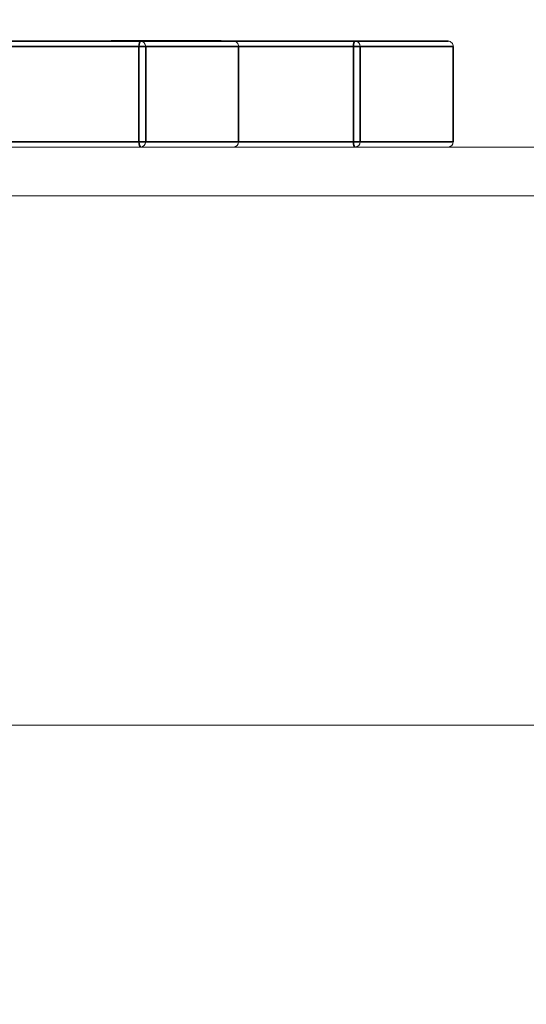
# Model space of a CAD drawing. Header units: millimetres. Extents: x 4 to 1188, y 1 to 840.
# Tile 270 of 310: x 855.573 to 855.764, y 417.846 to 418.219. Entities that reach past the tile are written whole.
import ezdxf

# ---------------------------------------------------------------- set-up
doc = ezdxf.new("R2010")
doc.units = ezdxf.units.MM
doc.layers.add('1', color=7, linetype='Continuous')
doc.styles.add('Arial Unicode MS', font='Arial Unicode MS')
doc.dimstyles.get("Standard").update_dxf_attribs({"dimtxt": 0.18, "dimasz": 0.18, "dimexe": 0.18, "dimexo": 0.0625, "dimgap": 0.09, "dimtad": 0, "dimtih": 1, "dimtoh": 1, "dimdec": 4, "dimzin": 0, "dimdsep": 46, "dimtxsty": 'Standard', "dimcen": 0.09, "dimadec": 0, "dimazin": 0, "dimtfac": 1, "dimtdec": 4, "dimtofl": 0, "dimtmove": 0, "dimatfit": 3, "dimfxl": 0, "dimtolj": 1, "dimtzin": 0, "dimarcsym": 0})

# ---------------------------------------------------------------- blocks, each defined once
blk = doc.blocks.new('_U29')
at = {"layer": '1', "color": 18, "lineweight": 35}
for p, q in [((843.8309, 533.08637), (895.22582, 533.08637)), ((893.22582, 533.08637), (893.22582, 331.75303)), ((847.8309, 331.75303), (895.22582, 331.75303))]:
    blk.add_line(p, q, dxfattribs=at)
at = {"layer": '1', "color": 18, "lineweight": 70}
for points in [[(893.22582, 533.08637), (894.00175, 529.58637), (892.44989, 529.58637)], [(893.22582, 331.75303), (892.44989, 335.25303), (894.00175, 335.25304)]]:
    blk.add_solid(points, dxfattribs=at)
at = {"layer": '1', "color": 18, "linetype": 'Continuous', "lineweight": 13, "insert": (892.77294, 428.04304), "char_height": 3, "attachment_point": 7, "rotation": 90, "line_spacing_factor": 1.047437, "style": 'Arial Unicode MS'}
blk.add_mtext('\\fArial Unicode MS|b0|i0;\\W1.0000;1510', dxfattribs=at)

msp = doc.modelspace()

# ---------------------------------------------------------------- hatches: boundary and pattern name
at = {"layer": '1', "linetype": 'Continuous', "lineweight": 35}
h = msp.add_hatch(dxfattribs=at)
h.set_pattern_fill('ANSI31', color=154, scale=1.55, angle=-2.13e-14, style=0)
h.paths.add_polyline_path([(860.14425, 418.95196), (862.02062, 418.95196), (862.02062, 418.15196), (862.41046, 418.15196), (862.41046, 417.95196), (854.89355, 417.95196), (854.89355, 417.70262), (854.228, 417.70262), (854.228, 417.95196), (854.04297, 417.95196), (854.04297, 418.15196), (860.14425, 418.15196)], flags=0)
h = msp.add_hatch(dxfattribs=at)
h.set_pattern_fill('ANSI31', color=154, scale=1.55, angle=29.9848, style=0)
h.paths.add_polyline_path([(854.04297, 417.95196), (854.04297, 418.1704), (860.6361, 418.1704), (860.6361, 417.95196)], flags=0)
h.paths.add_polyline_path([(861.60475, 417.95196), (861.60475, 418.1704), (863.27025, 418.1704), (863.27025, 417.95196)], flags=0)
h.paths.add_polyline_path([(863.66123, 417.95196), (863.66123, 418.1704), (864.35966, 418.1704), (864.35966, 417.95196)], flags=0)
h.paths.add_polyline_path([(860.69246, 417.95196), (860.69246, 418.1704), (861.50095, 418.1704), (861.50095, 417.95196)], flags=0)

# ---------------------------------------------------------------- linework, layer by layer
at = {"layer": '1', "color": 154, "linetype": 'Continuous', "lineweight": 35}
for p, q in [((855.61832, 418.2104), (855.42161, 418.2104)), ((855.65343, 418.2104), (855.61832, 418.2104)), ((855.6994, 418.2104), (855.65343, 418.2104)), ((855.73452, 418.2104), (855.6994, 418.2104)), ((855.42093, 418.2084), (855.61764, 418.2084)), ((855.61764, 418.2084), (855.61764, 418.1724)), ((855.6202, 418.2084), (855.61764, 418.2084)), ((855.6202, 418.2084), (855.65531, 418.2084)), ((855.6202, 418.1724), (855.6202, 418.2084)), ((855.65531, 418.2084), (855.65531, 418.1724)), ((855.65543, 418.2084), (855.69872, 418.2084)), ((855.69872, 418.2084), (855.69872, 418.1724)), ((855.70128, 418.2084), (855.69872, 418.2084)), ((855.70128, 418.2084), (855.7364, 418.2084)), ((855.70128, 418.1724), (855.70128, 418.2084)), ((855.7364, 418.2084), (855.7364, 418.1724)), ((855.61764, 418.1724), (855.42093, 418.1724)), ((855.6202, 418.1724), (855.61764, 418.1724)), ((855.65531, 418.1724), (855.6202, 418.1724)), ((855.65531, 418.1724), (855.65543, 418.1724)), ((855.69872, 418.1724), (855.65543, 418.1724)), ((855.70128, 418.1724), (855.69872, 418.1724)), ((855.7364, 418.1724), (855.70128, 418.1724)), ((855.7364, 418.1724), (855.73652, 418.1724))]:
    msp.add_line(p, q, dxfattribs=at)
at = {"layer": '1', "color": 154, "linetype": 'Continuous', "lineweight": 13}
for p, q in [((855.5529, 418.2104), (855.65343, 418.2104)), ((855.60994, 418.21066), (855.60717, 418.21066)), ((855.60728, 418.21066), (855.60994, 418.21066)), ((855.60994, 418.2104), (855.60994, 418.21066)), ((855.61656, 418.21066), (855.61941, 418.21066)), ((855.61808, 418.21066), (855.61947, 418.21066)), ((855.61943, 418.21066), (855.61828, 418.21066)), ((855.61944, 418.21066), (855.61904, 418.21066)), ((855.61904, 418.2104), (855.61904, 418.21066)), ((855.61943, 418.21066), (855.61943, 418.2104)), ((855.61943, 418.21066), (855.6226, 418.21066)), ((855.62204, 418.2104), (855.62204, 418.21066)), ((855.63153, 418.21066), (855.62204, 418.21066)), ((855.6226, 418.21066), (855.63122, 418.21066)), ((855.6294, 418.21066), (855.63129, 418.21066)), ((855.63236, 418.21066), (855.63457, 418.21066)), ((855.63398, 418.21066), (855.63569, 418.21066)), ((855.63457, 418.21066), (855.63408, 418.21066)), ((855.63426, 418.21066), (855.63426, 418.2104)), ((855.63983, 418.21066), (855.63791, 418.21066)), ((855.63878, 418.21066), (855.64036, 418.21066)), ((855.64332, 418.21066), (855.64453, 418.21066)), ((855.64346, 418.2104), (855.64346, 418.21066)), ((855.64453, 418.21066), (855.64346, 418.21066)), ((855.64454, 418.2104), (855.64346, 418.2104)), ((855.64608, 418.21066), (855.64466, 418.21066)), ((855.64573, 418.21066), (855.64623, 418.21066)), ((855.64594, 418.21066), (855.6487, 418.21066)), ((855.64784, 418.2104), (855.64784, 418.21066)), ((855.64869, 418.21066), (855.64784, 418.21066)), ((855.64871, 418.2104), (855.64784, 418.2104)), ((855.65343, 418.2104), (855.73452, 418.2104)), ((855.65531, 418.2084), (855.65543, 418.2084)), ((855.65543, 418.1724), (855.65543, 418.2084)), ((855.7364, 418.2084), (855.73652, 418.2084)), ((855.73652, 418.1724), (855.73652, 418.2084)), ((854.04297, 418.1704), (860.6361, 418.1704)), ((854.04297, 418.15196), (860.14425, 418.15196)), ((860.6361, 417.95196), (854.04297, 417.95196)), ((862.41046, 417.95196), (854.89355, 417.95196))]:
    msp.add_line(p, q, dxfattribs=at)
at = {"layer": '1', "color": 154, "linetype": 'Continuous', "lineweight": 35}
for centre, start_param, end_param in [((855.61832, 418.2084), 3.141593, 4.712389), ((855.6994, 418.2084), 3.141593, 4.712389), ((855.61832, 418.1724), 4.712389, 6.283185), ((855.6994, 418.1724), 4.712389, 6.283185)]:
    msp.add_ellipse(centre, major_axis=(0, -0.002), ratio=0.34202, start_param=start_param, end_param=end_param, dxfattribs=at)
at = {"layer": '1', "color": 154, "linetype": 'Continuous', "lineweight": 13}
for centre, major_axis, start_param, end_param in [((855.61832, 418.2084), (0, 0.002), 4.712389, 6.283185), ((855.65343, 418.2084), (0, -0.002), 1.570796, 3.141593), ((855.6994, 418.2084), (0, 0.002), 4.712389, 6.283185), ((855.73452, 418.2084), (0, -0.002), 1.570796, 3.141593), ((855.61832, 418.1724), (0, 0.002), 3.141593, 4.712389), ((855.65343, 418.1724), (0, -0.002), 0, 1.570796), ((855.6994, 418.1724), (0, 0.002), 3.141593, 4.712389), ((855.73452, 418.1724), (0, -0.002), 0, 1.570796)]:
    msp.add_ellipse(centre, major_axis=major_axis, ratio=0.939693, start_param=start_param, end_param=end_param, dxfattribs=at)
for points, knots in [([(855.61114, 418.21066), (855.61096, 418.21066), (855.61062, 418.21066), (855.6102, 418.21066), (855.60987, 418.21066), (855.60964, 418.21066), (855.60951, 418.21066), (855.60941, 418.21066), (855.60943, 418.21066), (855.60948, 418.21066), (855.60961, 418.21066), (855.60982, 418.21066), (855.61006, 418.21066), (855.61029, 418.21066), (855.6104, 418.21066)], [0, 0, 0, 0, 0.060057, 0.117405, 0.175561, 0.2384, 0.308476, 0.387268, 0.475034, 0.573639, 0.678032, 0.783977, 0.890757, 1, 1, 1, 1]), ([(855.60994, 418.21066), (855.61021, 418.21066), (855.61074, 418.21066), (855.61158, 418.21066), (855.61241, 418.21066), (855.61324, 418.21066), (855.61406, 418.21066), (855.61488, 418.21066), (855.61569, 418.21066), (855.61628, 418.21066), (855.61656, 418.21066)], [0, 0, 0, 0, 0.16399, 0.316279, 0.457451, 0.587187, 0.706146, 0.814209, 0.912106, 1, 1, 1, 1]), ([(855.61904, 418.21066), (855.61885, 418.21066), (855.61848, 418.21066), (855.61782, 418.21066), (855.61712, 418.21066), (855.61635, 418.21066), (855.61555, 418.21066), (855.61475, 418.21066), (855.61393, 418.21066), (855.6131, 418.21066), (855.61228, 418.21066), (855.61147, 418.21066), (855.61068, 418.21066), (855.61019, 418.21066), (855.60994, 418.21066)], [0, 0, 0, 0, 0.113222, 0.222436, 0.328941, 0.432255, 0.529309, 0.617114, 0.696232, 0.767885, 0.832331, 0.890498, 0.945728, 1, 1, 1, 1]), ([(855.6104, 418.21066), (855.61058, 418.21066), (855.61093, 418.21066), (855.61159, 418.21066), (855.6123, 418.21066), (855.61297, 418.21066), (855.61352, 418.21066), (855.61392, 418.21066), (855.61431, 418.21066), (855.61469, 418.21066), (855.61507, 418.21066), (855.61545, 418.21066), (855.61581, 418.21066), (855.61604, 418.21066), (855.61616, 418.21066)], [0, 0, 0, 0, 0.1751, 0.334238, 0.478338, 0.610848, 0.672498, 0.728983, 0.780306, 0.828186, 0.87296, 0.915674, 0.957732, 1, 1, 1, 1]), ([(855.61693, 418.21066), (855.61683, 418.21066), (855.61663, 418.21066), (855.61631, 418.21066), (855.61599, 418.21066), (855.61565, 418.21066), (855.6153, 418.21066), (855.61494, 418.21066), (855.61457, 418.21066), (855.6142, 418.21066), (855.61381, 418.21066), (855.61343, 418.21066), (855.61305, 418.21066), (855.61267, 418.21066), (855.61228, 418.21066), (855.6119, 418.21066), (855.61151, 418.21066), (855.61126, 418.21066), (855.61114, 418.21066)], [0, 0, 0, 0, 0.094078, 0.183743, 0.267612, 0.347327, 0.423187, 0.49364, 0.560755, 0.623644, 0.682206, 0.735895, 0.785138, 0.830371, 0.873588, 0.915689, 0.956941, 1, 1, 1, 1]), ([(855.61263, 418.21066), (855.61287, 418.21066), (855.61334, 418.21066), (855.61406, 418.21066), (855.61479, 418.21066), (855.61551, 418.21066), (855.6162, 418.21066), (855.61686, 418.21066), (855.6175, 418.21066), (855.61789, 418.21066), (855.61808, 418.21066)], [0, 0, 0, 0, 0.175284, 0.3323, 0.472555, 0.59864, 0.711841, 0.814222, 0.907964, 1, 1, 1, 1]), ([(855.61828, 418.21066), (855.61808, 418.21066), (855.61765, 418.21066), (855.61704, 418.21066), (855.61639, 418.21066), (855.61584, 418.21066), (855.61538, 418.21066), (855.61503, 418.21066), (855.61465, 418.21066), (855.61426, 418.21066), (855.61387, 418.21066), (855.61346, 418.21066), (855.61305, 418.21066), (855.61277, 418.21066), (855.61263, 418.21066)], [0, 0, 0, 0, 0.069993, 0.151179, 0.244049, 0.348789, 0.406942, 0.471758, 0.543422, 0.621403, 0.705702, 0.796988, 0.895269, 1, 1, 1, 1]), ([(855.61616, 418.21066), (855.61629, 418.21066), (855.61654, 418.21066), (855.61688, 418.21066), (855.61717, 418.21066), (855.61742, 418.21066), (855.61762, 418.21066), (855.61777, 418.21066), (855.61788, 418.21066), (855.61794, 418.21066), (855.61796, 418.21066), (855.61793, 418.21066), (855.61787, 418.21066), (855.61776, 418.21066), (855.61761, 418.21066), (855.61742, 418.21066), (855.6172, 418.21066), (855.61702, 418.21066), (855.61693, 418.21066)], [0, 0, 0, 0, 0.047075, 0.091526, 0.135716, 0.181019, 0.227383, 0.276583, 0.329979, 0.387837, 0.449327, 0.514837, 0.584688, 0.65839, 0.736147, 0.81967, 0.907579, 1, 1, 1, 1]), ([(855.62204, 418.21066), (855.62185, 418.21066), (855.62148, 418.21066), (855.62097, 418.21066), (855.62054, 418.21066), (855.62018, 418.21066), (855.61988, 418.21066), (855.61966, 418.21066), (855.6195, 418.21066), (855.61945, 418.21066), (855.61943, 418.21066)], [0, 0, 0, 0, 0.112855, 0.222519, 0.33314, 0.446105, 0.568897, 0.700572, 0.843031, 1, 1, 1, 1]), ([(855.62339, 418.21066), (855.62328, 418.21066), (855.62306, 418.21066), (855.62276, 418.21066), (855.62251, 418.21066), (855.6223, 418.21066), (855.62215, 418.21066), (855.62202, 418.21066), (855.62195, 418.21066), (855.6219, 418.21066), (855.62194, 418.21066), (855.62206, 418.21066), (855.62227, 418.21066), (855.62258, 418.21066), (855.62297, 418.21066), (855.62345, 418.21066), (855.62402, 418.21066), (855.62445, 418.21066), (855.62467, 418.21066)], [0, 0, 0, 0, 0.024865, 0.049927, 0.07647, 0.105546, 0.137658, 0.173602, 0.21364, 0.257897, 0.309792, 0.373352, 0.447999, 0.534281, 0.632928, 0.743088, 0.865737, 1, 1, 1, 1]), ([(855.63127, 418.21066), (855.63105, 418.21066), (855.63061, 418.21066), (855.62995, 418.21066), (855.62932, 418.21066), (855.62873, 418.21066), (855.62816, 418.21066), (855.62764, 418.21066), (855.62713, 418.21066), (855.62665, 418.21066), (855.62619, 418.21066), (855.62575, 418.21066), (855.62533, 418.21066), (855.62492, 418.21066), (855.62452, 418.21066), (855.62413, 418.21066), (855.62375, 418.21066), (855.62351, 418.21066), (855.62339, 418.21066)], [0, 0, 0, 0, 0.134304, 0.256525, 0.366719, 0.464931, 0.551292, 0.626348, 0.689472, 0.74197, 0.786669, 0.826719, 0.862416, 0.894181, 0.923266, 0.950058, 0.975127, 1, 1, 1, 1]), ([(855.62467, 418.21066), (855.62489, 418.21066), (855.62532, 418.21066), (855.62597, 418.21066), (855.6266, 418.21066), (855.62721, 418.21066), (855.62777, 418.21066), (855.62833, 418.21066), (855.62886, 418.21066), (855.62923, 418.21066), (855.6294, 418.21066)], [0, 0, 0, 0, 0.173877, 0.333628, 0.479326, 0.611026, 0.728209, 0.832417, 0.922506, 1, 1, 1, 1]), ([(855.63426, 418.21066), (855.63409, 418.21066), (855.63374, 418.21066), (855.63328, 418.21066), (855.63286, 418.21066), (855.63251, 418.21066), (855.63219, 418.21066), (855.63195, 418.21066), (855.63173, 418.21066), (855.63159, 418.21066), (855.6315, 418.21066), (855.63144, 418.21066), (855.63146, 418.21066), (855.63153, 418.21066), (855.63165, 418.21066), (855.63183, 418.21066), (855.63207, 418.21066), (855.63226, 418.21066), (855.63236, 418.21066)], [0, 0, 0, 0, 0.046425, 0.091755, 0.137366, 0.184235, 0.233618, 0.286345, 0.342703, 0.403812, 0.468459, 0.535483, 0.604767, 0.676823, 0.752582, 0.831579, 0.913949, 1, 1, 1, 1]), ([(855.64346, 418.21066), (855.64332, 418.21066), (855.64307, 418.21066), (855.64263, 418.21066), (855.64216, 418.21066), (855.64166, 418.21066), (855.64112, 418.21066), (855.64054, 418.21066), (855.63994, 418.21066), (855.6393, 418.21066), (855.63865, 418.21066), (855.63801, 418.21066), (855.63736, 418.21066), (855.63673, 418.21066), (855.6361, 418.21066), (855.63547, 418.21066), (855.63486, 418.21066), (855.63446, 418.21066), (855.63426, 418.21066)], [0, 0, 0, 0, 0.082462, 0.161515, 0.237917, 0.311928, 0.383707, 0.453659, 0.521452, 0.58809, 0.651668, 0.709643, 0.763649, 0.813744, 0.861616, 0.907939, 0.953268, 1, 1, 1, 1]), ([(855.64346, 418.2104), (855.64332, 418.2104), (855.64307, 418.2104), (855.64263, 418.2104), (855.64216, 418.2104), (855.64166, 418.2104), (855.64112, 418.2104), (855.64054, 418.2104), (855.63994, 418.2104), (855.6393, 418.2104), (855.63865, 418.2104), (855.63801, 418.2104), (855.63736, 418.2104), (855.63673, 418.2104), (855.6361, 418.2104), (855.63547, 418.2104), (855.63486, 418.2104), (855.63446, 418.2104), (855.63426, 418.2104)], [0, 0, 0, 0, 0.082462, 0.161515, 0.237917, 0.311928, 0.383707, 0.453659, 0.521452, 0.58809, 0.651668, 0.709643, 0.763649, 0.813744, 0.861616, 0.907939, 0.953268, 1, 1, 1, 1]), ([(855.63569, 418.21066), (855.63582, 418.21066), (855.63608, 418.21066), (855.63649, 418.21066), (855.6369, 418.21066), (855.6373, 418.21066), (855.63771, 418.21066), (855.6381, 418.21066), (855.63849, 418.21066), (855.63902, 418.21066), (855.63964, 418.21066), (855.64031, 418.21066), (855.64092, 418.21066), (855.64124, 418.21066), (855.6414, 418.21066)], [0, 0, 0, 0, 0.04931, 0.097438, 0.144473, 0.193038, 0.242821, 0.295407, 0.351784, 0.413136, 0.54495, 0.684635, 0.836127, 1, 1, 1, 1]), ([(855.63791, 418.21066), (855.63806, 418.21066), (855.63836, 418.21066), (855.63882, 418.21066), (855.63929, 418.21066), (855.63978, 418.21066), (855.64027, 418.21066), (855.64078, 418.21066), (855.64129, 418.21066), (855.64182, 418.21066), (855.64234, 418.21066), (855.64287, 418.21066), (855.64339, 418.21066), (855.64391, 418.21066), (855.64442, 418.21066), (855.64494, 418.21066), (855.64545, 418.21066), (855.64578, 418.21066), (855.64594, 418.21066)], [0, 0, 0, 0, 0.091225, 0.177914, 0.259697, 0.336779, 0.409804, 0.478609, 0.544088, 0.605766, 0.664021, 0.718355, 0.768591, 0.816722, 0.863055, 0.908208, 0.953971, 1, 1, 1, 1]), ([(855.64037, 418.21066), (855.64026, 418.21066), (855.64004, 418.21066), (855.63967, 418.21066), (855.63924, 418.21066), (855.63894, 418.21066), (855.63878, 418.21066)], [0, 0, 0, 0, 0.202269, 0.436275, 0.700784, 1, 1, 1, 1]), ([(855.64466, 418.21066), (855.64446, 418.21066), (855.64406, 418.21066), (855.64342, 418.21066), (855.64279, 418.21066), (855.64216, 418.21066), (855.64155, 418.21066), (855.64094, 418.21066), (855.64036, 418.21066), (855.64001, 418.21066), (855.63983, 418.21066)], [0, 0, 0, 0, 0.091264, 0.182272, 0.279087, 0.387649, 0.51128, 0.653335, 0.81559, 1, 1, 1, 1]), ([(855.64036, 418.21066), (855.64042, 418.21066), (855.64051, 418.21066), (855.64062, 418.21066), (855.64067, 418.21066)], [0, 0, 0, 0, 0.562851, 1, 1, 1, 1]), ([(855.6414, 418.21066), (855.64155, 418.21066), (855.64181, 418.21066), (855.64206, 418.21066), (855.64216, 418.21066), (855.64209, 418.21066), (855.64198, 418.21066), (855.64185, 418.21066), (855.6417, 418.21066), (855.6415, 418.21066), (855.64127, 418.21066), (855.64101, 418.21066), (855.6407, 418.21066), (855.64048, 418.21066), (855.64037, 418.21066)], [0, 0, 0, 0, 0.167218, 0.320339, 0.462287, 0.594804, 0.656853, 0.713804, 0.766492, 0.816247, 0.86331, 0.908655, 0.953999, 1, 1, 1, 1]), ([(855.64067, 418.21066), (855.64088, 418.21066), (855.6413, 418.21066), (855.64199, 418.21066), (855.64269, 418.21066), (855.64327, 418.21066), (855.64374, 418.21066), (855.64406, 418.21066), (855.64439, 418.21066), (855.64469, 418.21066), (855.64498, 418.21066), (855.64525, 418.21066), (855.64551, 418.21066), (855.64565, 418.21066), (855.64573, 418.21066)], [0, 0, 0, 0, 0.093799, 0.188392, 0.290003, 0.402222, 0.463153, 0.526712, 0.592954, 0.664831, 0.740162, 0.821342, 0.9079, 1, 1, 1, 1]), ([(855.64784, 418.21066), (855.64771, 418.21066), (855.64747, 418.21066), (855.64701, 418.21066), (855.64651, 418.21066), (855.64595, 418.21066), (855.64536, 418.21066), (855.64472, 418.21066), (855.64405, 418.21066), (855.64356, 418.21066), (855.64332, 418.21066)], [0, 0, 0, 0, 0.144088, 0.282399, 0.414873, 0.544284, 0.666959, 0.782936, 0.893536, 1, 1, 1, 1]), ([(855.64784, 418.2104), (855.64771, 418.2104), (855.64747, 418.2104), (855.64701, 418.2104), (855.64651, 418.2104), (855.64595, 418.2104), (855.64536, 418.2104), (855.64472, 418.2104), (855.64405, 418.2104), (855.64356, 418.2104), (855.64332, 418.2104)], [0, 0, 0, 0, 0.144088, 0.282399, 0.414873, 0.544284, 0.666959, 0.782936, 0.893536, 1, 1, 1, 1])]:
    msp.add_open_spline(points, degree=3, knots=knots, dxfattribs=at)
for points in [[(855.60943, 418.21066), (855.60943, 418.2104)], [(855.63145, 418.21066), (855.63145, 418.2104)]]:
    msp.add_open_spline(points, degree=1, dxfattribs=at)

# ---------------------------------------------------------------- dimensions: what is measured, and where the dimension line sits
at = {"layer": '1', "color": 18, "linetype": 'Continuous', "lineweight": 13}
dim = msp.add_linear_dim(base=(893.22582, 331.75303), p1=(808.36337, 533.08637), p2=(810.36337, 331.75303), angle=90, dimstyle='Standard', override={"dimtxt": 3, "dimasz": 3.5, "dimexe": 2, "dimexo": 1, "dimgap": 1.5, "dimtad": 1, "dimtih": 0, "dimtoh": 0, "dimdec": 2, "dimlfac": 7.5, "dimzin": 8, "dimdsep": 44, "dimlunit": 2, "dimtxsty": 'Arial Unicode MS', "dimsah": 1, "dimse1": 0, "dimse2": 0, "dimsd1": 0, "dimsd2": 0, "dimclrd": 18, "dimclre": 18, "dimclrt": 18, "dimtol": 0, "dimtm": -0.1, "dimtfac": 0.666667, "dimtdec": 2, "dimtofl": 1, "dimtmove": 0, "dimtzin": 8, "dimlwd": 35, "dimlwe": 35}, dxfattribs=at)
dim.commit()
dim.dimension.update_dxf_attribs({"geometry": '_U29', "text_midpoint": (893.22582, 432.4197), "dimtype": 160})

doc.saveas('drawing.dxf')
